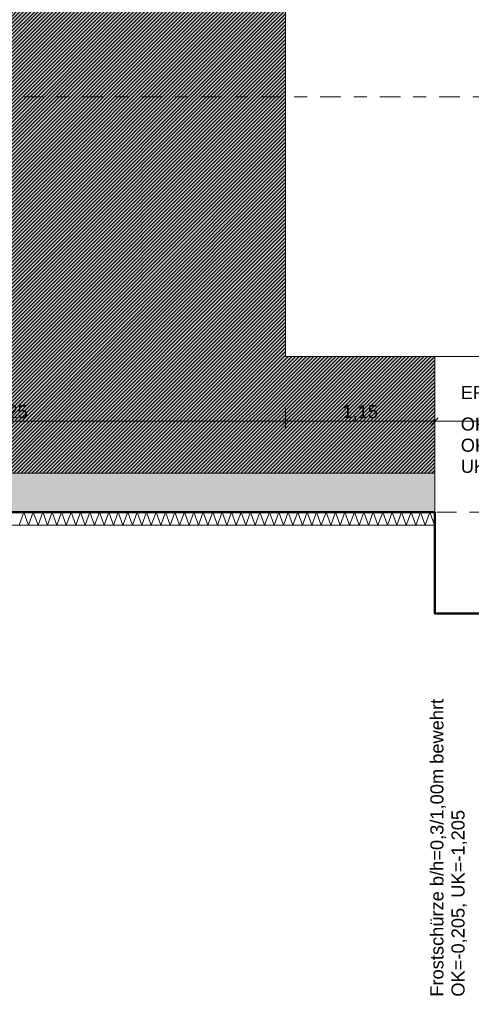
# Model space of a CAD drawing. Header units: metres. Extents: x -273 to 6, y -183 to 13.
# Tile 314 of 379: x -29.22 to -25.74, y -38.19 to -30.6. Entities that reach past the tile are written whole.
import ezdxf

# ---------------------------------------------------------------- set-up
doc = ezdxf.new("R2010")
doc.units = ezdxf.units.M
doc.header["$LTSCALE"] = 0.05
doc.header["$PDMODE"] = 1
doc.header["$PDSIZE"] = -2
doc.linetypes.add('ISO-02 Strichlinie', pattern=[3.81, 3.048, -0.762])
doc.linetypes.add('Linienart-53', pattern=[5.291531, 3.175, -1.058062, 0.352704, -0.705764])
doc.layers.get('0').update_dxf_attribs({"lineweight": 25})
for name, color, linetype, lineweight, true_color in [('00 -Bauelemente -Dämmung innen', 7, 'Continuous', 9, 0xff7fe6), ('30 -32 Gründung- 2 Flachgründungen u. Bodenplatten', 7, 'Continuous', 9, 0xff6633), ('30 -32 Gründung-4 Frostschürze', 7, 'Continuous', 9, 0x66aaff), ('70 -72 Beschriftung- 1 Beschriftung allgemein', 7, 'Continuous', 9, 0xff6633), ('70 -76 Bemaßung- 2 Allgemein', 7, 'Continuous', 5, 0x6666cc)]:
    doc.layers.add(name, color=color, linetype=linetype, lineweight=lineweight, true_color=true_color)
for name, color, linetype, lineweight in [('30 -35 Decken- 2 Beläge- Dämmung', 7, 'Continuous', 9), ('70 -71 Achsen- 1 Gebäudeachsen', 7, 'Linienart-53', 18), ('Keine', 7, 'Continuous', 9)]:
    doc.layers.add(name, color=color, linetype=linetype, lineweight=lineweight)
doc.styles.add('Arial', font='arial.ttf')
doc.dimstyles.new('k+k_klein', dxfattribs={"dimtxt": 0.100689, "dimasz": 0.05302, "dimexe": 0.05, "dimexo": 0.15, "dimgap": 0.005, "dimtad": 1, "dimdec": 3, "dimtxsty": 'Arial', "dimblk": 'VW_SLASH-2', "dimblk1": 'VW_SLASH-2', "dimblk2": 'VW_SLASH-2', "dimcen": 0, "dimdle": 0.025, "dimadec": 3, "dimazin": 0, "dimtfac": 0.75, "dimtdec": 3, "dimtix": 1, "dimtmove": 0, "dimatfit": 0, "dimldrblk": 'VW_FILLEDARROW', "dimfxl": 0.1, "dimfxlon": 1, "dimfrac": 2, "dimtolj": 1, "dimarcsym": 0})

# ---------------------------------------------------------------- blocks, each defined once
blk = doc.blocks.new('_Achsen (3D)')
at = {"layer": '70 -71 Achsen- 1 Gebäudeachsen', "transparency": 33554687}
blk.add_line((-179.668, -31.197), (3.826, -31.197), dxfattribs=at)
blk = doc.blocks.new('Gruppe-43')
at = {"layer": '30 -32 Gründung- 2 Flachgründungen u. Bodenplatten', "flags": 128}
blk.add_lwpolyline([(-26.021, -33.197), (-24.321, -33.197), (-24.321, -35.177), (-26.021, -35.177)], close=True, dxfattribs=at)
at = {"color": 255}
for points in [[(-25.821, -33.5593), (-24.8926, -33.5593), (-24.8926, -33.397), (-25.821, -33.397)], [(-25.821, -34.1273), (-24.5749, -34.1273), (-24.5749, -33.6405), (-25.821, -33.6405)]]:
    blk.add_wipeout(points, dxfattribs=at).dxf.layer = '70 -72 Beschriftung- 1 Beschriftung allgemein'
at = {"layer": '70 -72 Beschriftung- 1 Beschriftung allgemein', "char_height": 0.100689, "attachment_point": 1, "line_spacing_factor": 0.970891, "style": 'Arial'}
for s, insert in [('EF 1,98/1,70m', (-25.821, -33.4241)), ('OK innen=-0,205m \\POK außen=-0,455m\\PUK=-1,205m', (-25.821, -33.6675))]:
    blk.add_mtext(s, dxfattribs=dict(at, insert=insert))
blk = doc.blocks.new('Gruppe-394')
at = {"color": 255, "linetype": 'Continuous', "lineweight": 5}
blk.add_wipeout([(-49.171, -34.497), (-26.021, -34.497), (-26.021, -34.397), (-49.171, -34.397)], dxfattribs=at).dxf.layer = '00 -Bauelemente -Dämmung innen'
blk = doc.blocks.new('Gruppe-395')
at = {"layer": '00 -Bauelemente -Dämmung innen', "color": 7, "transparency": 33554687, "flags": 128}
blk.add_lwpolyline([(-29.2254, -34.497), (-29.189, -34.397), (-29.1526, -34.497), (-29.1162, -34.397), (-29.0798, -34.497), (-29.0434, -34.397), (-29.007, -34.497), (-28.9707, -34.397), (-28.9343, -34.497), (-28.8979, -34.397), (-28.8615, -34.497), (-28.8251, -34.397), (-28.7887, -34.497), (-28.7523, -34.397), (-28.7159, -34.497), (-28.6795, -34.397), (-28.6431, -34.497), (-28.6067, -34.397), (-28.5703, -34.497), (-28.5339, -34.397), (-28.4975, -34.497), (-28.4611, -34.397), (-28.4247, -34.497), (-28.3883, -34.397), (-28.3519, -34.497), (-28.3155, -34.397), (-28.2791, -34.497), (-28.2427, -34.397), (-28.2063, -34.497), (-28.1699, -34.397), (-28.1335, -34.497), (-28.0971, -34.397), (-28.0607, -34.497), (-28.0243, -34.397), (-27.9879, -34.497), (-27.9515, -34.397), (-27.9151, -34.497), (-27.8787, -34.397), (-27.8423, -34.497), (-27.8059, -34.397), (-27.7696, -34.497), (-27.7332, -34.397), (-27.6968, -34.497), (-27.6604, -34.397), (-27.624, -34.497), (-27.5876, -34.397), (-27.5512, -34.497), (-27.5148, -34.397), (-27.4784, -34.497), (-27.442, -34.397), (-27.4056, -34.497), (-27.3692, -34.397), (-27.3328, -34.497), (-27.2964, -34.397), (-27.26, -34.497), (-27.2236, -34.397), (-27.1872, -34.497), (-27.1508, -34.397), (-27.1144, -34.497), (-27.078, -34.397), (-27.0416, -34.497), (-27.0052, -34.397), (-26.9688, -34.497), (-26.9324, -34.397), (-26.896, -34.497), (-26.8596, -34.397), (-26.8232, -34.497), (-26.7868, -34.397), (-26.7504, -34.497), (-26.714, -34.397), (-26.6776, -34.497), (-26.6412, -34.397), (-26.6048, -34.497), (-26.5684, -34.397), (-26.5321, -34.497), (-26.4957, -34.397), (-26.4593, -34.497), (-26.4229, -34.397), (-26.3865, -34.497), (-26.3501, -34.397), (-26.3137, -34.497), (-26.2773, -34.397), (-26.2409, -34.497), (-26.2045, -34.397), (-26.1681, -34.497), (-26.1317, -34.397), (-26.0953, -34.497), (-26.0589, -34.397), (-26.0225, -34.497), (-26.021, -34.4929)], dxfattribs=at)
blk = doc.blocks.new('Gruppe-397')
at = {"layer": '00 -Bauelemente -Dämmung innen', "color": 7, "linetype": 'Continuous', "lineweight": 9, "transparency": 33554687}
blk.add_line((-26.021, -34.497), (-26.021, -34.397), dxfattribs=at)
blk = doc.blocks.new('Gruppe-398')
at = {"color": 7, "transparency": 33554687}
blk.add_blockref('Gruppe-397', (0, 0), dxfattribs=at)
blk = doc.blocks.new('Gruppe-399')
at = {"layer": '00 -Bauelemente -Dämmung innen', "color": 7, "linetype": 'Continuous', "lineweight": 9, "transparency": 33554687}
blk.add_line((-26.021, -34.397), (-49.171, -34.397), dxfattribs=at)
blk = doc.blocks.new('Gruppe-400')
at = {"layer": '00 -Bauelemente -Dämmung innen', "color": 7, "linetype": 'Continuous', "lineweight": 9, "transparency": 33554687}
blk.add_line((-49.171, -34.497), (-26.021, -34.497), dxfattribs=at)
blk = doc.blocks.new('Gruppe-401')
at = {"color": 7, "transparency": 33554687}
for name in ['Gruppe-399', 'Gruppe-400']:
    blk.add_blockref(name, (0, 0), dxfattribs=at)
blk = doc.blocks.new('Gruppe-402')
at = {"layer": '00 -Bauelemente -Dämmung innen', "color": 7}
blk.add_blockref('Gruppe-394', (0, 0), dxfattribs=at)
at = {"color": 7, "transparency": 33554687}
for name in ['Gruppe-398', 'Gruppe-401']:
    blk.add_blockref(name, (0, 0), dxfattribs=at)
at = {"layer": '00 -Bauelemente -Dämmung innen', "color": 7, "transparency": 33554687}
blk.add_blockref('Gruppe-395', (0, 0), dxfattribs=at)
blk = doc.blocks.new('Gruppe-403')
at = {"layer": '00 -Bauelemente -Dämmung innen', "color": 7, "transparency": 33554687}
blk.add_blockref('Gruppe-402', (0, 0), dxfattribs=at)
at = {"layer": '00 -Bauelemente -Dämmung innen', "color": 0, "flags": 1}
for tag in ['prm0_value', 'prm1_value', 'prm2_value', 'prm3_value', 'prm4_value', 'prm5_value', 'prm6_value', 'IFC_UUID', 'instanceID', 'prm0_name', 'prm0_type', 'prm1_name', 'prm1_type', 'prm2_name', 'prm2_type', 'prm3_name', 'prm3_type', 'prm4_name', 'prm4_type', 'prm5_name', 'prm5_type', 'prm6_name', 'prm6_type']:
    blk.add_attdef(tag, (-49.171, -34.497), '', height=0.00018, dxfattribs=at)
blk = doc.blocks.new('Gruppe-2156')
at = {"layer": '30 -32 Gründung- 2 Flachgründungen u. Bodenplatten', "flags": 128}
blk.add_lwpolyline([(-27.171, -29.197), (-23.171, -29.197), (-23.171, -33.197), (-27.171, -33.197)], close=True, dxfattribs=at)
at = {"color": 255}
for points in [[(-26.971, -29.5593), (-26.0426, -29.5593), (-26.0426, -29.397), (-26.971, -29.397)], [(-26.971, -29.8027), (-25.2897, -29.8027), (-25.2897, -29.6405), (-26.971, -29.6405)]]:
    blk.add_wipeout(points, dxfattribs=at).dxf.layer = '70 -72 Beschriftung- 1 Beschriftung allgemein'
at = {"layer": '70 -72 Beschriftung- 1 Beschriftung allgemein', "char_height": 0.100689, "attachment_point": 1, "line_spacing_factor": 0.970891, "style": 'Arial'}
for s, insert in [('EF 4,00/4,00m', (-26.971, -29.4241)), ('OK=-0,205m, UK=-1,205m', (-26.971, -29.6675))]:
    blk.add_mtext(s, dxfattribs=dict(at, insert=insert))
blk = doc.blocks.new('_FU_2D LP5 (2D)')
at = {"layer": '30 -35 Decken- 2 Beläge- Dämmung', "linetype": 'Continuous', "lineweight": 18, "true_color": 0xd9d9d9}
h = blk.add_hatch(dxfattribs=at)
h.set_pattern_fill('Schraffur grau', color=254, style=0, pattern_type=2)
h.set_pattern_definition([(45, (-26.550902, -25.439444), (0.014142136, -0.014142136), [])])
h.paths.add_polyline_path([(-49.17099996, -20.94704198), (-49.17099996, -34.09704198), (-26.02099996, -34.09704198), (-26.02099996, -33.19704198), (-27.17099996, -33.19704198), (-27.17099996, -29.09704198), (-31.42099996, -29.09704198), (-31.42099996, -33.19704198), (-35.42099996, -33.19704198), (-35.42099996, -29.09704198), (-39.67099996, -29.09704198), (-39.67099996, -33.19704198), (-43.67099996, -33.19704198), (-43.67099996, -29.09704198), (-44.82099996, -29.09704198), (-44.82099996, -14.84704198), (-49.84599996, -14.84704198), (-49.84599996, -18.94704198), (-48.84599996, -18.94704198), (-48.84599996, -20.94704198)])
at = {"layer": '30 -35 Decken- 2 Beläge- Dämmung', "flags": 128}
blk.add_lwpolyline([(-49.17099996, -20.94704198), (-49.17099996, -34.09704198), (-26.02099996, -34.09704198), (-26.02099996, -33.19704198), (-27.17099996, -33.19704198), (-27.17099996, -29.09704198), (-31.42099996, -29.09704198), (-31.42099996, -33.19704198), (-35.42099996, -33.19704198), (-35.42099996, -29.09704198), (-39.67099996, -29.09704198), (-39.67099996, -33.19704198), (-43.67099996, -33.19704198), (-43.67099996, -29.09704198), (-44.82099996, -29.09704198), (-44.82099996, -14.84704198), (-49.84599996, -14.84704198), (-49.84599996, -18.94704198), (-48.84599996, -18.94704198), (-48.84599996, -20.94704198)], close=True, dxfattribs=at)
at = {"layer": '30 -32 Gründung- 2 Flachgründungen u. Bodenplatten', "color": 7}
blk.add_blockref('Gruppe-43', (0, 0), dxfattribs=at)
at = {"layer": '00 -Bauelemente -Dämmung innen', "color": 7}
blk.add_blockref('Gruppe-403', (0, 0), dxfattribs=at)
at = {"layer": '30 -32 Gründung- 2 Flachgründungen u. Bodenplatten', "color": 7}
blk.add_blockref('Gruppe-2156', (0, 0), dxfattribs=at)
at = {"layer": '30 -32 Gründung-4 Frostschürze', "linetype": 'Continuous', "lineweight": 0, "transparency": 33554534}
blk.add_hatch(color=161, dxfattribs=at).paths.add_polyline_path([(-49.17099996, -34.09704198), (-26.02099996, -34.09704198), (-26.02099996, -34.39704198), (-49.17099996, -34.39704198)])
at = {"layer": 'Keine', "linetype": 'Continuous', "lineweight": 0, "transparency": 33554511}
h = blk.add_hatch(color=43, dxfattribs=at)
h.paths.add_polyline_path([(-49.17099996, -34.09704198), (-26.02099996, -34.09704198), (-26.02099996, -33.19704198), (-27.17099996, -33.19704198), (-27.17099996, -29.19704198), (-23.17099996, -29.19704198), (-23.17099996, -33.19704198), (-24.32099996, -33.19704198), (-24.32099996, -35.17704198), (-25.07099996, -35.17704198), (-25.07099996, -38.34704198), (-24.07099996, -38.34704198), (-24.07099996, -39.34704198), (-18.02099996, -39.34704198), (-18.02099996, -38.34704198), (-15.82099996, -38.34704198), (-15.82099996, -39.34704198), (-9.77099996, -39.34704198), (-9.77099996, -38.34704198), (-7.57099996, -38.34704198), (-7.57099996, -39.34704198), (-1.19599996, -39.34704198), (-1.19599996, -38.67204198), (-0.52099996, -38.67204198), (-0.52099996, -32.29704198), (-1.52099996, -32.29704198), (-1.52099996, -30.09704198), (-0.52099996, -30.09704198), (-0.52099996, -24.19704198), (-1.67099996, -24.19704198), (-1.67099996, -18.69704198), (-0.52099996, -18.69704198), (-0.52099996, -12.94704198), (-1.67099996, -12.94704198), (-1.67099996, -8.79704198), (-6.57099996, -8.79704198), (-6.57099996, -14.59704198), (-10.77099996, -14.59704198), (-10.77099996, -8.79704198), (-14.72099996, -8.79704198), (-14.72099996, -14.24704198), (-19.12099996, -14.24704198), (-19.12099996, -8.79704198), (-24.42099996, -8.79704198), (-24.42099996, -9.44704198), (-29.02099996, -9.44704198), (-29.02099996, -8.89704198), (-49.72099996, -8.89704198), (-49.72099996, -10.69704198), (-48.84599996, -10.69704198), (-48.84599996, -12.69704198), (-49.84599996, -12.69704198), (-49.84599996, -18.94704198), (-48.84599996, -18.94704198), (-48.84599996, -20.94704198), (-49.17099996, -20.94704198)])
h.paths.add_polyline_path([(-23.67099996, -25.19704198), (-26.67099996, -25.19704198), (-26.67099996, -17.66704198), (-23.14099996, -17.66704198), (-23.14099996, -20.69704198), (-23.67099996, -20.69704198)])
h.paths.add_polyline_path([(-24.07099996, -12.79704198), (-26.27099996, -12.79704198), (-26.27099996, -10.59704198), (-24.07099996, -10.59704198)])
h.paths.add_polyline_path([(-39.67099996, -13.69704198), (-43.67099996, -13.69704198), (-43.67099996, -9.69704198), (-39.67099996, -9.69704198)])
h.paths.add_polyline_path([(-31.22099996, -25.49704198), (-35.62099996, -25.49704198), (-35.62099996, -17.39704198), (-31.22099996, -17.39704198)])
h.paths.add_polyline_path([(-6.97099996, -32.89704198), (-10.37099996, -32.89704198), (-10.37099996, -29.49704198), (-6.97099996, -29.49704198)])
h.paths.add_polyline_path([(-15.42099996, -25.19704198), (-18.42099996, -25.19704198), (-18.42099996, -17.69704198), (-15.42099996, -17.69704198)])
h.paths.add_polyline_path([(-31.42099996, -33.19704198), (-35.42099996, -33.19704198), (-35.42099996, -29.19704198), (-31.42099996, -29.19704198)])
h.paths.add_polyline_path([(-43.67099996, -29.19704198), (-39.67099996, -29.19704198), (-39.67099996, -33.19704198), (-43.67099996, -33.19704198)])
h.paths.add_polyline_path([(-10.87099996, -17.39704198), (-6.47099996, -17.39704198), (-6.47099996, -25.49704198), (-10.87099996, -25.49704198)])
h.paths.add_polyline_path([(-18.42099996, -29.69704198), (-15.42099996, -29.69704198), (-15.42099996, -32.69704198), (-18.42099996, -32.69704198)])
h.paths.add_polyline_path([(-43.87099996, -17.39704198), (-39.47099996, -17.39704198), (-39.47099996, -25.49704198), (-43.87099996, -25.49704198)])
h.paths.add_polyline_path([(-35.42099996, -9.69704198), (-31.42099996, -9.69704198), (-31.42099996, -13.69704198), (-35.42099996, -13.69704198)])
h.paths.add_polyline_path([(-24.17099996, -13.33704198), (-24.17099996, -13.79704198), (-21.77099996, -13.79704198), (-21.77099996, -17.19704198), (-24.17099996, -17.19704198), (-24.17099996, -14.83704198), (-26.00599996, -14.83704198), (-26.00599996, -13.33704198)])
at = {"layer": '30 -32 Gründung- 2 Flachgründungen u. Bodenplatten', "linetype": 'ISO-02 Strichlinie', "flags": 128}
blk.add_lwpolyline([(-25.37099996, -35.17704198), (-25.37099996, -34.39704198), (-26.02099996, -34.39704198)], dxfattribs=at)
at = {"layer": '30 -32 Gründung-4 Frostschürze', "flags": 128}
blk.add_lwpolyline([(-49.17099996, -34.09704198), (-26.02099996, -34.09704198), (-26.02099996, -34.39704198), (-49.17099996, -34.39704198)], close=True, dxfattribs=at)
at = {"layer": '70 -72 Beschriftung- 1 Beschriftung allgemein', "color": 103, "lineweight": 50, "true_color": 0x66cc7f, "flags": 128}
blk.add_lwpolyline([(-49.17099996, -34.39704198), (-26.02099996, -34.39704198), (-26.02099996, -35.17704198), (-25.37099996, -35.17704198), (-25.37099996, -38.34704198), (-26.27099996, -38.34704198), (-26.27099996, -40.54704198), (-24.07099996, -40.54704198), (-24.07099996, -39.64704198), (-18.02099996, -39.64704198), (-18.02099996, -40.54704198), (-15.82099996, -40.54704198), (-15.82099996, -39.64704198), (-9.77099996, -39.64704198)], dxfattribs=at)
at = {"layer": 'Keine', "flags": 128}
blk.add_lwpolyline([(-49.17099996, -34.09704198), (-26.02099996, -34.09704198), (-26.02099996, -33.19704198), (-27.17099996, -33.19704198), (-27.17099996, -29.19704198), (-23.17099996, -29.19704198), (-23.17099996, -33.19704198), (-24.32099996, -33.19704198), (-24.32099996, -35.17704198), (-25.07099996, -35.17704198), (-25.07099996, -38.34704198), (-24.07099996, -38.34704198), (-24.07099996, -39.34704198), (-18.02099996, -39.34704198), (-18.02099996, -38.34704198), (-15.82099996, -38.34704198), (-15.82099996, -39.34704198), (-9.77099996, -39.34704198)], dxfattribs=at)
blk = doc.blocks.new('Gruppe-2712')
at = {"color": 255}
blk.add_wipeout([(-25.758, -38.1294), (-25.758, -35.8245), (-26.0825, -35.8245), (-26.0825, -38.1294)], dxfattribs=at).dxf.layer = '70 -72 Beschriftung- 1 Beschriftung allgemein'
at = {"layer": '70 -72 Beschriftung- 1 Beschriftung allgemein', "insert": (-26.0555, -38.1294), "char_height": 0.100689, "attachment_point": 1, "rotation": 90, "line_spacing_factor": 0.970891, "style": 'Arial'}
blk.add_mtext('Frostschürze b/h=0,3/1,00m bewehrt\\POK=-0,205, UK=-1,205', dxfattribs=at)
blk = doc.blocks.new('VW_SLASH-2')
at = {"color": 0, "linetype": 'ByBlock', "lineweight": -2, "transparency": 16777216}
blk.add_line((0.47, 0), (-1, 0), dxfattribs=at)
at = {"color": 0, "lineweight": 5, "transparency": 16777216, "flags": 128}
blk.add_lwpolyline([(0.5, 0.5), (-0.5, -0.5)], dxfattribs=at)
blk = doc.blocks.new('*D3688')
at = {"layer": '70 -76 Bemaßung- 2 Allgemein', "color": 0, "lineweight": -2}
for p, q in [((-31.421, -33.597), (-31.421, -33.747)), ((-27.171, -33.597), (-27.171, -33.747)), ((-27.224, -33.697), (-31.368, -33.697))]:
    blk.add_line(p, q, dxfattribs=at)
at = {"layer": 'Defpoints', "color": 0}
for p in [(-31.421, -33.197), (-27.171, -33.197), (-31.421, -33.697)]:
    blk.add_point(p, dxfattribs=at)
at = {"layer": '70 -76 Bemaßung- 2 Allgemein', "color": 0, "lineweight": -2, "xscale": 0.05302001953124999, "yscale": 0.05302001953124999, "zscale": 0.05302001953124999, "rotation": 180}
blk.add_blockref('VW_SLASH-2', (-31.421, -33.697), dxfattribs=at)
at = {"layer": '70 -76 Bemaßung- 2 Allgemein', "color": 0, "lineweight": -2, "xscale": 0.05302001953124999, "yscale": 0.05302001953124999, "zscale": 0.05302001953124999}
blk.add_blockref('VW_SLASH-2', (-27.171, -33.697), dxfattribs=at)
at = {"layer": '70 -76 Bemaßung- 2 Allgemein', "color": 0, "insert": (-29.296, -33.6316), "char_height": 0.10069, "attachment_point": 5, "style": 'Arial'}
blk.add_mtext('\\A1;4,25', dxfattribs=at)
blk = doc.blocks.new('VW_FILLEDARROW')
at = {"linetype": 'Continuous', "lineweight": 0, "transparency": 16777216}
blk.add_hatch(color=0, dxfattribs=at).paths.add_polyline_path([(-2.83, 0.76), (0, 0), (-2.83, -0.76)])
at = {"color": 0, "lineweight": 5, "transparency": 16777216, "flags": 128}
blk.add_lwpolyline([(-2.83, 0.76), (0, 0), (-2.83, -0.76)], close=True, dxfattribs=at)
blk = doc.blocks.new('*D3689')
at = {"layer": '70 -76 Bemaßung- 2 Allgemein', "color": 0, "lineweight": -2}
for p, q in [((-27.171, -33.597), (-27.171, -33.747)), ((-26.021, -33.797), (-26.021, -33.647)), ((-26.074, -33.697), (-27.118, -33.697))]:
    blk.add_line(p, q, dxfattribs=at)
at = {"layer": 'Defpoints', "color": 0}
for p in [(-27.171, -33.197), (-27.171, -33.697), (-26.021, -35.177)]:
    blk.add_point(p, dxfattribs=at)
at = {"layer": '70 -76 Bemaßung- 2 Allgemein', "color": 0, "lineweight": -2, "xscale": 0.05302001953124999, "yscale": 0.05302001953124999, "zscale": 0.05302001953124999, "rotation": 180}
blk.add_blockref('VW_SLASH-2', (-27.171, -33.697), dxfattribs=at)
at = {"layer": '70 -76 Bemaßung- 2 Allgemein', "color": 0, "lineweight": -2, "xscale": 0.05302001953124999, "yscale": 0.05302001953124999, "zscale": 0.05302001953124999}
blk.add_blockref('VW_SLASH-2', (-26.021, -33.697), dxfattribs=at)
at = {"layer": '70 -76 Bemaßung- 2 Allgemein', "color": 0, "insert": (-26.596, -33.6316), "char_height": 0.10069, "attachment_point": 5, "style": 'Arial'}
blk.add_mtext('\\A1;1,15', dxfattribs=at)
blk = doc.blocks.new('*D3690')
at = {"layer": '70 -76 Bemaßung- 2 Allgemein', "color": 0, "lineweight": -2}
for p, q in [((-25.171, -33.597), (-25.171, -33.747)), ((-26.021, -33.797), (-26.021, -33.647)), ((-25.224, -33.697), (-25.968, -33.697))]:
    blk.add_line(p, q, dxfattribs=at)
at = {"layer": 'Defpoints', "color": 0}
for p in [(-25.171, -33.197), (-26.021, -33.697), (-26.021, -35.177)]:
    blk.add_point(p, dxfattribs=at)
at = {"layer": '70 -76 Bemaßung- 2 Allgemein', "color": 0, "lineweight": -2, "xscale": 0.05302001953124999, "yscale": 0.05302001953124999, "zscale": 0.05302001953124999, "rotation": 180}
blk.add_blockref('VW_SLASH-2', (-26.021, -33.697), dxfattribs=at)
at = {"layer": '70 -76 Bemaßung- 2 Allgemein', "color": 0, "lineweight": -2, "xscale": 0.05302001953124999, "yscale": 0.05302001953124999, "zscale": 0.05302001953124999}
blk.add_blockref('VW_SLASH-2', (-25.171, -33.697), dxfattribs=at)
at = {"layer": '70 -76 Bemaßung- 2 Allgemein', "color": 0, "insert": (-25.596, -33.6406), "char_height": 0.10069, "attachment_point": 5, "style": 'Arial'}
blk.add_mtext('\\A1;85', dxfattribs=at)
blk = doc.blocks.new('Gruppe-2817')
at = {"layer": '70 -76 Bemaßung- 2 Allgemein'}
for base, p1, p2, text, picture, middle in [((-31.42099996, -33.69704198), (-27.17099996, -33.19704198), (-31.42099996, -33.19704198), '4,25', '*D3688', (-29.29599996, -33.63157844)), ((-27.17099996, -33.69704198), (-26.02099996, -35.17704198), (-27.17099996, -33.19704198), '1,15', '*D3689', (-26.59599996, -33.63157844)), ((-26.02099996, -33.69704198), (-25.17099996, -33.19704198), (-26.02099996, -35.17704198), '85', '*D3690', (-25.59599996, -33.64064042))]:
    dim = blk.add_linear_dim(base=base, p1=p1, p2=p2, text=text, dimstyle='k+k_klein', override={"dimtxt": 0.100689, "dimgap": 0.005, "dimdec": 8, "dimpost": '<>', "dimtxsty": 'Arial', "dimtmove": 2}, dxfattribs=at)
    dim.commit()
    dim.dimension.update_dxf_attribs({"geometry": picture, "text_midpoint": middle})
blk = doc.blocks.new('_FU_2D Bemaßung_ Beschriftung (3D)')
at = {"layer": '70 -72 Beschriftung- 1 Beschriftung allgemein', "color": 7}
blk.add_blockref('Gruppe-2712', (0, 0), dxfattribs=at)
at = {"layer": '70 -76 Bemaßung- 2 Allgemein'}
blk.add_blockref('Gruppe-2817', (0, 0), dxfattribs=at)

msp = doc.modelspace()

# ---------------------------------------------------------------- block references
at = {"layer": 'Keine', "color": 1}
msp.add_blockref('_Achsen (3D)', (0, 0), dxfattribs=at)

# ---------------------------------------------------------------- next in the draw order: block references
msp.add_blockref('_FU_2D LP5 (2D)', (0, 0), dxfattribs=at)

# ---------------------------------------------------------------- next in the draw order: block references
msp.add_blockref('_FU_2D Bemaßung_ Beschriftung (3D)', (0, 0), dxfattribs=at)

doc.saveas('drawing.dxf')
